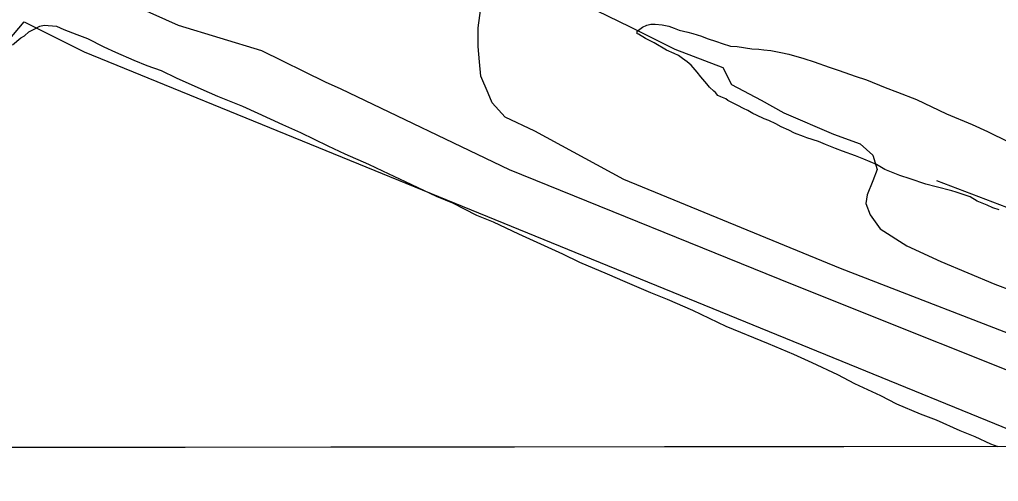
# Model space of a CAD drawing. Extents: x 3297716 to 3335574, y 688621 to 713991.
# Drawn here: x 3304936 to 3306807, y 701077 to 701960 of the extents above; entities that cross this region are included whole.
import ezdxf

# ---------------------------------------------------------------- set-up
doc = ezdxf.new("R2010")
doc.units = 0
for name, color, linetype in [('V-ANNO-SYMB', 7, 'Continuous'), ('V-SITE-VEGE', 7, 'Continuous'), ('V-TOPO-SHOR', 7, 'Continuous')]:
    doc.layers.add(name, color=color, linetype=linetype)

msp = doc.modelspace()

# ---------------------------------------------------------------- linework, layer by layer
at = {"layer": 'V-ANNO-SYMB'}
msp.add_lwpolyline([(3302105.1, 701138.8), (3314693.3, 701151.6), (3314697, 697555.6), (3302108.8, 697542.8)], close=True, dxfattribs=at)
at = {"layer": 'V-SITE-VEGE'}
for p, q in [((3304961.2, 701940.2), (3304974.7, 701947.3)), ((3304974.7, 701947.3), (3304982.9, 701949.3)), ((3304982.9, 701949.3), (3305006.6, 701946.9)), ((3306126.8, 701945.1), (3306135.3, 701949.1)), ((3306135.3, 701949.1), (3306142.9, 701951.1)), ((3306142.9, 701951.1), (3306151.4, 701951.2)), ((3306151.4, 701951.2), (3306164.7, 701949.5)), ((3306164.7, 701949.5), (3306177.1, 701946.9)), ((3304938.3, 701925), (3304945.6, 701929)), ((3304945.6, 701929), (3304953.9, 701936.2)), ((3304953.9, 701936.2), (3304961.2, 701940.2)), ((3305006.6, 701946.9), (3305021, 701940.6)), ((3305021, 701940.6), (3305045.7, 701931)), ((3305045.7, 701931), (3305066.2, 701923.6)), ((3306116.5, 701937.4), (3306126.8, 701945.1)), ((3306116.6, 701932.7), (3306116.5, 701937.4)), ((3306119.5, 701931.8), (3306116.6, 701932.7)), ((3306132.9, 701923.4), (3306119.5, 701931.8)), ((3306177.1, 701946.9), (3306187.6, 701943.2)), ((3306187.6, 701943.2), (3306197.1, 701939.6)), ((3306197.1, 701939.6), (3306213.3, 701936)), ((3306213.3, 701936), (3306222.9, 701933.3)), ((3306222.9, 701933.3), (3306240, 701927.9)), ((3304922.7, 701911.8), (3304938.3, 701925)), ((3305066.2, 701923.6), (3305097, 701907.7)), ((3306149.1, 701915.1), (3306132.9, 701923.4)), ((3306173.1, 701901.3), (3306149.1, 701915.1)), ((3306240, 701927.9), (3306250.5, 701923.3)), ((3306250.5, 701923.3), (3306268.6, 701917.9)), ((3306268.6, 701917.9), (3306279.1, 701914.3)), ((3306279.1, 701914.3), (3306295.4, 701908.8)), ((3305097, 701907.7), (3305119.6, 701897.2)), ((3305119.6, 701897.2), (3305154.5, 701882.3)), ((3306187.4, 701894.8), (3306173.1, 701901.3)), ((3306196, 701891.2), (3306187.4, 701894.8)), ((3306203.7, 701885.6), (3306196, 701891.2)), ((3306295.4, 701908.8), (3306307.7, 701908.1)), ((3306307.7, 701908.1), (3306336.2, 701903.8)), ((3306336.2, 701903.8), (3306349.5, 701903)), ((3306349.5, 701903), (3306359, 701902.2)), ((3306359, 701902.2), (3306372.3, 701900.5)), ((3306372.3, 701900.5), (3306391.4, 701897)), ((3306391.4, 701897), (3306406.6, 701893.5)), ((3306406.6, 701893.5), (3306435.2, 701885.3)), ((3305154.5, 701882.3), (3305179.2, 701871.7)), ((3306212.3, 701879.1), (3306203.7, 701885.6)), ((3306220, 701872.6), (3306212.3, 701879.1)), ((3306231.6, 701859.5), (3306220, 701872.6)), ((3306435.2, 701885.3), (3306455.2, 701879)), ((3306455.2, 701879), (3306483.8, 701869)), ((3305179.2, 701871.7), (3305206.9, 701862.1)), ((3305206.9, 701862.1), (3305235.7, 701848.4)), ((3306238.4, 701850.1), (3306231.6, 701859.5)), ((3306483.8, 701869), (3306502.9, 701862.7)), ((3306502.9, 701862.7), (3306533.5, 701851.7)), ((3305235.7, 701848.4), (3305282.9, 701827.2)), ((3306250, 701837), (3306238.4, 701850.1)), ((3306254.8, 701830.4), (3306250, 701837)), ((3306533.5, 701851.7), (3306555.4, 701844.5)), ((3306555.4, 701844.5), (3306590.7, 701829.8)), ((3305282.9, 701827.2), (3305314.7, 701813.5)), ((3306263.5, 701822.9), (3306254.8, 701830.4)), ((3306266.4, 701820.1), (3306263.5, 701822.9)), ((3306271.2, 701814.5), (3306266.4, 701820.1)), ((3306590.7, 701829.8), (3306614.6, 701820.7)), ((3306614.6, 701820.7), (3306650.9, 701807.1)), ((3305314.7, 701813.5), (3305362, 701794.4)), ((3306276.9, 701811.8), (3306271.2, 701814.5)), ((3306286.5, 701808.1), (3306276.9, 701811.8)), ((3306290.3, 701805.3), (3306286.5, 701808.1)), ((3306302.7, 701798.9), (3306290.3, 701805.3)), ((3306309.4, 701795.2), (3306302.7, 701798.9)), ((3306650.9, 701807.1), (3306708.2, 701779.5)), ((3305362, 701794.4), (3305391.8, 701780.6)), ((3305391.8, 701780.6), (3305439, 701759.4)), ((3306320, 701789.6), (3306309.4, 701795.2)), ((3306328.6, 701786), (3306320, 701789.6)), ((3306338.1, 701780.4), (3306328.6, 701786)), ((3306344.8, 701776.7), (3306338.1, 701780.4)), ((3306708.2, 701779.5), (3306756.9, 701759.3)), ((3306359.2, 701770.3), (3306344.8, 701776.7)), ((3306368.7, 701766.7), (3306359.2, 701770.3)), ((3306382.1, 701760.2), (3306368.7, 701766.7)), ((3306391.7, 701754.7), (3306382.1, 701760.2)), ((3305439, 701759.4), (3305472.9, 701743.6)), ((3305472.9, 701743.6), (3305525.2, 701718.2)), ((3306406.9, 701748.3), (3306391.7, 701754.7)), ((3306417.5, 701742.7), (3306406.9, 701748.3)), ((3306434.6, 701736.4), (3306417.5, 701742.7)), ((3306756.9, 701759.3), (3306786.5, 701745.6)), ((3306786.5, 701745.6), (3306826.7, 701726.2)), ((3306441.3, 701733.6), (3306434.6, 701736.4)), ((3306463.3, 701726.4), (3306441.3, 701733.6)), ((3306476.6, 701720.9), (3306463.3, 701726.4)), ((3305525.2, 701718.2), (3305558.1, 701703.4)), ((3306495.7, 701713.6), (3306476.6, 701720.9)), ((3306509.1, 701708.1), (3306495.7, 701713.6)), ((3306533.9, 701699), (3306509.1, 701708.1)), ((3305558.1, 701703.4), (3305603.2, 701683.3)), ((3306550.1, 701692.6), (3306533.9, 701699)), ((3306574, 701682.5), (3306550.1, 701692.6)), ((3305603.2, 701683.3), (3305629.9, 701670.6)), ((3305629.9, 701670.6), (3305673.1, 701650.5)), ((3306590.3, 701673.3), (3306574, 701682.5)), ((3306618.9, 701661.4), (3306590.3, 701673.3)), ((3305673.1, 701650.5), (3305732.6, 701622)), ((3306638.9, 701655), (3306618.9, 701661.4)), ((3306668.5, 701645.1), (3306638.9, 701655)), ((3306688.5, 701639.7), (3306668.5, 701645.1)), ((3306718, 701632.5), (3306688.5, 701639.7)), ((3306726.6, 701629.8), (3306718, 701632.5)), ((3306753.3, 701620.7), (3306726.6, 701629.8)), ((3305732.6, 701622), (3305763.4, 701609.3)), ((3306766.8, 701612.4), (3306753.3, 701620.7)), ((3306785.8, 701605.1), (3306766.8, 701612.4)), ((3305763.4, 701609.3), (3305809.6, 701586.1)), ((3306796.4, 701599.6), (3306785.8, 701605.1)), ((3306808.8, 701596), (3306796.4, 701599.6)), ((3305809.6, 701586.1), (3305841.4, 701573.3)), ((3305841.4, 701573.3), (3305889.7, 701550.1)), ((3305889.7, 701550.1), (3305973.9, 701512)), ((3305973.9, 701512), (3306006.7, 701496.2)), ((3306006.7, 701496.2), (3306059.1, 701473.9)), ((3306059.1, 701473.9), (3306093, 701459.1)), ((3306093, 701459.1), (3306142.3, 701437.9)), ((3306142.3, 701437.9), (3306174.1, 701425.1)), ((3306174.1, 701425.1), (3306222.4, 701404)), ((3306222.4, 701404), (3306286, 701373.3)), ((3306286, 701373.3), (3306367.2, 701340.4)), ((3306367.2, 701340.4), (3306415.4, 701320.3)), ((3306415.4, 701320.3), (3306450.4, 701304.4)), ((3306450.4, 701304.4), (3306499.6, 701281.2)), ((3306499.6, 701281.2), (3306532.5, 701264.3)), ((3306532.5, 701264.3), (3306581.7, 701241)), ((3306581.7, 701241), (3306612.5, 701225.2)), ((3306612.5, 701225.2), (3306657.7, 701206.1)), ((3306657.7, 701206.1), (3306688.5, 701194.4)), ((3306688.5, 701194.4), (3306733.7, 701174.3)), ((3306733.7, 701174.3), (3306762.5, 701162.7)), ((3306762.5, 701162.7), (3306792.3, 701148.9)), ((3306805.9, 701143.6), (3304378.2, 701141.1)), ((3306792.3, 701148.9), (3306805.9, 701143.6))]:
    msp.add_line(p, q, dxfattribs=at)
at = {"layer": 'V-TOPO-SHOR'}
msp.add_line((3306903, 701570.4), (3306689.3, 701651.6), dxfattribs=at)
for points in [[(3305715.3, 702593.1), (3305523.2, 702468.7), (3305398.8, 702395.6), (3305328.4, 702341.5), (3305266.2, 702271.2), (3305160.7, 702138.6), (3305120.1, 702081.8), (3305106.6, 702054.7), (3305103.9, 702041.2), (3305109.3, 702022.2), (3305160.7, 701984.4), (3305239.1, 701949.2), (3305398.8, 701900.5), (3305520.5, 701841), (3305550.3, 701827.5), (3305872.2, 701673.2), (3306413.3, 701454.1), (3306974.7, 701229.5)], [(3306897.6, 701332.3), (3306505.3, 701483.8), (3306091.4, 701654.3), (3305920.9, 701746.3), (3305864.1, 701773.3), (3305839.8, 701800.4), (3305831.6, 701819.3), (3305818.1, 701851.8), (3305815.4, 701878.9), (3305812.7, 701908.6), (3305812.7, 701943.8), (3305818.1, 701981.7)], [(3306040, 701976.3), (3306102.2, 701946.5), (3306188.8, 701903.2), (3306280.8, 701868), (3306297, 701835.6), (3306353.8, 701805.8), (3306397.1, 701781.5), (3306491.8, 701740.9), (3306543.2, 701721.9), (3306567.5, 701700.3), (3306575.7, 701673.2), (3306567.5, 701651.6), (3306556.7, 701624.5), (3306554, 701608.3), (3306562.1, 701586.7), (3306581.1, 701559.6), (3306632.5, 701527.1), (3306697.4, 701497.4), (3306800.2, 701454.1), (3306935.5, 701402.7)], [(3304378, 701141.1), (3304513.3, 701342), (3304839.2, 701830.8), (3304944.6, 701955.4), (3305002.1, 701926.7), (3305059.6, 701897.9), (3306907.5, 701143.7)]]:
    msp.add_lwpolyline(points, dxfattribs=at)

doc.saveas('drawing.dxf')
